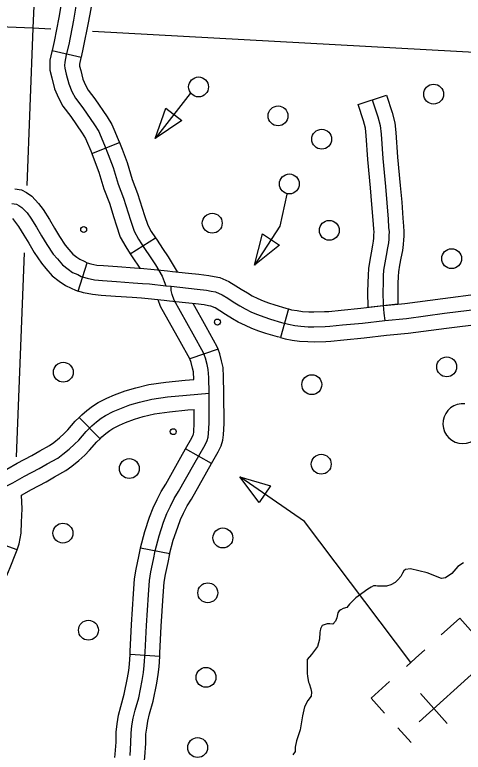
# Model space of a CAD drawing. Extents: x 653372 to 905732, y 627442 to 787275.
# Drawn here: x 669082 to 671338, y 766220 to 769926 of the extents above; entities that cross this region are included whole.
import ezdxf

# ---------------------------------------------------------------- set-up
doc = ezdxf.new("R2010")
doc.units = 0
for name, color, linetype in [('31', 7, 'Continuous'), ('32', 7, 'Continuous'), ('35', 7, 'Continuous'), ('5', 7, 'Continuous'), ('56', 7, 'Continuous'), ('57', 7, 'Continuous')]:
    doc.layers.add(name, color=color, linetype=linetype)

msp = doc.modelspace()

# ---------------------------------------------------------------- linework, layer by layer
at = {"layer": '31'}
for p, q in [((670809.1, 769474.6), (670951.3, 769522.2)), ((669401.2, 768537), (669446.2, 768680.1)), ((670458.4, 768448.4), (670418.6, 768303.8))]:
    msp.add_line(p, q, dxfattribs=at)
for points in [[(670951.3, 769522.2), (670980.6, 769434.9), (670993.4, 769383), (670999.7, 769333.7), (671007.9, 769210.5), (671021.5, 769068.9), (671028.3, 768983.9)], [(670878.8, 768971.9), (670872.1, 769055.8), (670858.3, 769198.3), (670850.3, 769319.2), (670845.7, 769355.5), (670836.4, 769393), (670809.1, 769474.6)], [(670880.2, 769498.4), (670908.5, 769413.9), (670919.5, 769369.3), (670925, 769326.4), (670933.1, 769204.4), (670946.8, 769062.4), (670959.8, 768899.2), (670962.5, 768857), (670964.6, 768834.9), (670963.5, 768817), (670963, 768799), (670961.3, 768779.5), (670957.7, 768754.9), (670949.8, 768715.8), (670943.7, 768679.5), (670937.5, 768642.7), (670935.6, 768614.1), (670934.5, 768577.1), (670933.7, 768533.3), (670934.5, 768466.2), (670937.8, 768425.7), (670944, 768390.2)], [(669081.9, 769051.7), (669115.9, 769045.6), (669140.9, 769032.5), (669167.4, 769014.8), (669201.1, 768978.3), (669224.9, 768947.2), (669256, 768896.9), (669281.8, 768854.1), (669306.9, 768811.1), (669335.9, 768768.4), (669353.6, 768747.1), (669373.7, 768723.5), (669393.9, 768708.3), (669409.7, 768697.2), (669431.1, 768688.1), (669445.8, 768680.2), (669446.2, 768680.1)], [(669067.1, 768978.1), (669091.3, 768973.8), (669102.6, 768967.9), (669118.3, 768957.4), (669143.6, 768930), (669163.1, 768904.6), (669191.9, 768857.9), (669217.3, 768815.8), (669243.4, 768771), (669275.9, 768723.2), (669296.3, 768698.8), (669322, 768668.6), (669349.8, 768647.6), (669373.1, 768631.3), (669398.5, 768620.5), (669416.5, 768610.8), (669445.6, 768601.6), (669483.9, 768594.1), (669522.8, 768590.6), (669593.2, 768585.7), (669678.4, 768579.5), (669725, 768576.2), (669759.8, 768573.3), (669841.9, 768564.3), (669868.2, 768561.4), (669999.9, 768547.8), (670046.5, 768541.8), (670070.2, 768537.4), (670091.1, 768533.1), (670124.7, 768519.3), (670153.5, 768501), (670181.3, 768482.7), (670214.7, 768463.4), (670240.8, 768447.9), (670273.4, 768432.2), (670302.3, 768419.4), (670334.1, 768407.5), (670367.7, 768396.4), (670424.5, 768380), (670458.2, 768370.7), (670490.1, 768365.2), (670521.1, 768360.6), (670558.7, 768358.5), (670587.1, 768357.7), (670643.1, 768359.7), (670667, 768360.8), (670730.4, 768367.1), (670831.6, 768376.9), (670944, 768390.2), (671052, 768399.7), (671244.4, 768426), (671422.7, 768448.2)], [(671009.4, 768471.2), (670859.6, 768455.7), (670858.7, 768533.6), (670859.5, 768578.9), (670860.6, 768617.8), (670863, 768651.5), (670869.7, 768692), (670876.1, 768729.5), (670883.8, 768767.7), (670886.8, 768788.1), (670888.1, 768803.4), (670888.6, 768820.4), (670889.4, 768833.6), (670887.7, 768851.1), (670885, 768893.9), (670878.8, 768971.9)], [(671028.3, 768983.9), (671034.7, 768904.6), (671037.3, 768863), (671039.9, 768836.2), (671038.5, 768813.6), (671037.9, 768794.7), (671035.8, 768770.8), (671031.7, 768742.1), (671023.6, 768702.1), (671017.7, 768667.1), (671012.1, 768633.9), (671010.5, 768610.4), (671009.4, 768575.3), (671008.7, 768533.1), (671009.4, 768471.2)], [(669070.5, 768902.1), (669101.2, 768862), (669127.9, 768818.8), (669152.7, 768777.6), (669180, 768731), (669216, 768678.1), (669238.9, 768650.5), (669270.2, 768613.8), (669305.7, 768586.9), (669336.5, 768565.4), (669365.9, 768552.9), (669387.3, 768541.3), (669401.2, 768537)], [(669446.2, 768680.1), (669464.2, 768674.4), (669494.6, 768668.4), (669528.7, 768665.3), (669598.6, 768660.5), (669683.7, 768654.3), (669730.7, 768651), (669767, 768648), (669850.1, 768638.9), (669876.2, 768636), (669955.8, 768627.8)], [(669955.8, 768627.8), (670008.5, 768622.3), (670058.1, 768615.9), (670084.5, 768611), (670113.2, 768605.2), (670159.4, 768586.1), (670194.1, 768564), (670220.7, 768546.6), (670252.6, 768528.1), (670276.2, 768514.1), (670304.8, 768500.3), (670330.7, 768488.9), (670359.1, 768478.2), (670389.8, 768468), (670444.9, 768452.2), (670458.4, 768448.4)], [(669940.3, 768478.6), (669860.2, 768486.8), (669833.7, 768489.8), (669752.6, 768498.7), (669719.3, 768501.4), (669673, 768504.6), (669587.9, 768510.9), (669516.8, 768515.8), (669473.2, 768519.7), (669427, 768528.9), (669401.2, 768537)], [(670956.6, 768466.6), (671043.6, 768474.2), (671234.7, 768500.4), (671415.3, 768522.8), (671481.8, 768527.9)], [(670418.6, 768303.8), (670404.2, 768307.8), (670345.5, 768324.7), (670309.1, 768336.7), (670273.9, 768350), (670242, 768364.1), (670205.4, 768381.7), (670176.8, 768398.6), (670141.9, 768418.9), (670112.8, 768437.9), (670090, 768452.5), (670069.1, 768461.1), (670055.8, 768463.8), (670034.9, 768467.7), (669991.2, 768473.3), (669940.3, 768478.6)], [(670458.4, 768448.4), (670474.6, 768444), (670502, 768439.2), (670528.7, 768435.3), (670561.8, 768433.5), (670586.9, 768432.7), (670640, 768434.6), (670661.5, 768435.6), (670723.1, 768441.8), (670823.6, 768451.5), (670936.3, 768464.8), (670956.6, 768466.6)], [(670969.8, 768317.1), (671060.3, 768325.1), (671254.1, 768351.6), (671430.2, 768373.5), (671493.1, 768378.3)], [(670418.6, 768303.8), (670441.8, 768297.4), (670478.2, 768291.1), (670513.6, 768285.9), (670555.5, 768283.6), (670587.3, 768282.6), (670646.2, 768284.7), (670672.5, 768286), (670737.8, 768292.5), (670839.6, 768302.4), (670951.7, 768315.5), (670969.8, 768317.1)]]:
    msp.add_lwpolyline(points, dxfattribs=at)
at = {"layer": '32'}
for p, q in [((669269.4, 769746.6), (669415.5, 769712.8)), ((669469.1, 769229.5), (669608.8, 769284)), ((669663.1, 768724.4), (669789.2, 768805.6)), ((670104.7, 768245.5), (669962.7, 768197.1)), ((669510.8, 767794.7), (669406.3, 767902.4)), ((670072.3, 767671.4), (669941.6, 767745.1)), ((669094.2, 767237.5), (668952.4, 767286.3)), ((669861.3, 767217), (669713.9, 767245)), ((669811.4, 766701.3), (669661.7, 766711.6))]:
    msp.add_line(p, q, dxfattribs=at)
for points in [[(669352.3, 770257.1), (669348.9, 770219.3), (669341, 770164.4), (669323.8, 770031.5), (669316, 769981.6), (669303.7, 769913.2), (669280, 769792.4), (669269.4, 769746.6)], [(669501.7, 770244), (669498, 770202), (669489.6, 770144.1), (669472.4, 770010.3), (669464, 769956.6), (669451.1, 769885.5), (669426.7, 769761), (669415.5, 769712.8)], [(669390, 769969.1), (669377.4, 769899.3), (669353.3, 769776.7), (669341.3, 769724.9), (669333.8, 769687.4), (669332.8, 769672), (669333.4, 769658.1), (669340.9, 769627.1), (669353.8, 769578.3), (669369.6, 769540.6), (669386.9, 769506.3), (669423.7, 769458.5), (669483.7, 769372.7), (669504.1, 769339.3), (669511.5, 769322.2), (669533.3, 769271.2), (669551.8, 769223.9), (669576.6, 769159.1), (669601.9, 769074.9), (669628.5, 769003.7), (669652.2, 768930.5), (669664, 768893.9), (669681.9, 768838.9), (669704.6, 768798.5), (669734.9, 768751.4), (669763.5, 768709.3), (669789.6, 768669.8), (669823.6, 768612.9), (669833.7, 768585.8), (669841.9, 768564.3)], [(669269.4, 769746.7), (669268, 769740.8), (669259.2, 769697.2), (669257.7, 769672.8), (669258.7, 769647.6), (669268.2, 769608.6), (669282.6, 769554.1), (669301.4, 769509.2), (669323.2, 769466.1), (669363.3, 769414.1), (669420.9, 769331.7), (669437.3, 769304.7), (669442.6, 769292.5), (669463.9, 769242.8), (669469.1, 769229.5)], [(669415.5, 769712.8), (669414.7, 769709), (669408.3, 769677.6), (669407.9, 769671.2), (669408, 769668.6), (669413.6, 769645.5), (669425, 769602.5), (669437.7, 769572), (669450.7, 769546.4), (669484.2, 769502.9), (669546.5, 769413.8), (669570.8, 769373.9), (669580.4, 769351.9), (669602.8, 769299.5), (669608.8, 769284)], [(669608.8, 769284), (669621.7, 769251), (669647.7, 769183.3), (669673, 769098.8), (669699.4, 769028.4), (669723.5, 768953.5), (669735.3, 768917), (669750.9, 768869.2), (669768.9, 768837.2), (669789.2, 768805.6)], [(669469.1, 769229.5), (669481.8, 769196.8), (669505.6, 769134.8), (669530.8, 769050.9), (669557.7, 768979.1), (669580.8, 768907.5), (669592.6, 768870.7), (669612.9, 768808.7), (669640.3, 768759.8), (669663.1, 768724.4)], [(669789.2, 768805.6), (669797.5, 768792.8), (669825.8, 768751), (669853.1, 768709.7), (669898.6, 768633.7)], [(669663.1, 768724.4), (669672.4, 768710), (669711.5, 768652.3)], [(669662, 766203.1), (669666.4, 766266.4), (669667, 766314.7), (669671.5, 766351.8), (669677.7, 766390.6), (669687.4, 766430.9), (669705.4, 766493.9), (669723.2, 766580.8), (669729.5, 766620.5), (669733.1, 766655.9), (669737.6, 766721.8), (669744.2, 766857.1), (669753.9, 767010.1), (669759.5, 767082.7), (669765.9, 767126.6), (669779.6, 767188.8), (669787.6, 767231.1), (669807.7, 767307.6), (669830.9, 767376.3), (669846.6, 767419), (669864.6, 767455.7), (669884.4, 767494.1), (669905.8, 767529.4), (669982.7, 767665.1), (670039, 767765.1), (670049.8, 767786.8), (670054.5, 767802.7), (670056.8, 767822.1), (670060, 767873.7), (670059.4, 768023.5), (670057.6, 768102.7), (670055.4, 768142.6), (670049.4, 768169), (670041, 768199.7), (670031.7, 768227.1), (669978.7, 768321), (669883.9, 768491.5), (669873.7, 768519.8), (669869.3, 768541.1), (669868.2, 768561.4)], [(669963, 768196.3), (669913.2, 768284.3), (669815.4, 768460.4), (669803.6, 768493.1)], [(670104.7, 768245.5), (670100.4, 768257.9), (670044.1, 768357.7), (669979, 768474.9)], [(670072.3, 767671.4), (670105.3, 767729.9), (670119.9, 767759.2), (670128.3, 767787.6), (670131.5, 767815.4), (670135, 767871.5), (670134.4, 768024.5), (670132.5, 768105.6), (670129.9, 768153), (670122.2, 768187.2), (670112.8, 768221.7), (670104.7, 768245.5)], [(669983, 768093), (669980.9, 768132.2), (669976.6, 768150.8), (669969.3, 768177.7), (669962.7, 768197.1)], [(669406.3, 767902.4), (669419.2, 767914.8), (669445.2, 767937.5), (669473.2, 767959.4), (669501.7, 767977.3), (669545.6, 768000), (669583, 768016), (669637.1, 768036.5), (669690.2, 768051.5), (669756.6, 768067.8), (669841.7, 768079.7), (669940, 768089.7), (669983, 768093)], [(669028.1, 767551.1), (669072.8, 767573.4), (669130.9, 767606.4), (669204, 767645.3), (669245.4, 767668.6), (669297.9, 767698.3), (669323.9, 767717.5), (669355.1, 767742.8), (669382.5, 767767.8), (669403.5, 767788.7), (669440.7, 767831.2), (669469.9, 767859.6), (669493, 767879.6), (669516.4, 767898), (669538.9, 767912.1), (669577.6, 767932.1), (669611, 767946.4), (669660.7, 767965.2), (669709.4, 767979), (669770.8, 767994.1), (669850.7, 768005.2), (669946.6, 768015), (670059.4, 768023.5)], [(669510.8, 767794.7), (669520.7, 767804.3), (669540.8, 767821.8), (669559.6, 767836.5), (669576.1, 767846.9), (669609.5, 767864.2), (669639, 767876.8), (669684.2, 767893.9), (669728.5, 767906.5), (669784.9, 767920.3), (669859.7, 767930.7), (669953.2, 767940.3), (669984.8, 767942.7)], [(669941.6, 767745.1), (669972.7, 767800.2), (669979.7, 767814.3), (669980.8, 767817.8), (669982.1, 767828.8), (669985, 767875.9), (669984.8, 767942.7)], [(669042, 767642.2), (669094.8, 767672.1), (669168, 767711.1), (669208.5, 767733.9), (669257, 767761.4), (669278, 767776.8), (669306.2, 767799.7), (669330.7, 767822), (669348.7, 767840), (669386.3, 767883), (669406.3, 767902.4)], [(669115.8, 767511.6), (669167, 767540.7), (669240.1, 767579.5), (669282.3, 767603.3), (669338.8, 767635.3), (669369.7, 767658.1), (669404, 767685.9), (669434.4, 767713.5), (669458.3, 767737.5), (669495.1, 767779.5), (669510.8, 767794.7)], [(669713.9, 767245), (669714.4, 767247.6), (669735.8, 767329.1), (669760.2, 767401.2), (669777.5, 767448.5), (669797.6, 767489.4), (669818.9, 767530.7), (669841.1, 767567.3), (669917.4, 767702), (669941.6, 767745.1)], [(669860.8, 767214.6), (669879.6, 767286), (669901.7, 767351.4), (669915.7, 767389.5), (669931.6, 767422), (669949.9, 767457.4), (669970.5, 767491.5), (670048, 767628.2), (670072.3, 767671.4)], [(669094.2, 767237.5), (669104.1, 767266.4), (669114.3, 767321.3), (669116.7, 767375.2), (669119.4, 767443.2), (669115.8, 767511.6)], [(669661.7, 766711.6), (669662.8, 766726.2), (669669.3, 766861.3), (669679.1, 767015.3), (669684.9, 767091), (669692, 767140.1), (669706.1, 767203.9), (669713.9, 767245)], [(668828.5, 766769.7), (668847.9, 766806.1), (668880.6, 766862), (668935.4, 766943.1), (668997.2, 767036.9), (669041.5, 767107.3), (669058.9, 767147.3), (669088.2, 767219.9), (669094.2, 767237.5)], [(669811.4, 766701.3), (669812.5, 766717.4), (669819.1, 766852.9), (669828.7, 767004.9), (669834.1, 767074.5), (669839.7, 767113.1), (669853.1, 767173.8), (669861.3, 767217)], [(669585.6, 766193.1), (669587.2, 766209.4), (669591.4, 766269.5), (669592.1, 766319.7), (669597.2, 766362.3), (669604.1, 766405.3), (669614.9, 766450), (669632.5, 766511.8), (669649.4, 766594.3), (669655.1, 766630.1), (669658.4, 766662.3), (669661.7, 766711.6)], [(669734.9, 766178.3), (669736.7, 766196.7), (669741.4, 766263.4), (669741.9, 766309.7), (669745.8, 766341.3), (669751.3, 766375.9), (669760, 766411.9), (669778.3, 766476), (669797, 766567.4), (669803.9, 766610.8), (669807.8, 766649.6), (669811.4, 766701.3)]]:
    msp.add_lwpolyline(points, dxfattribs=at)
msp.add_arc((671335.4, 767871), 100, 83.5864, 346.3745, dxfattribs=at)
at = {"layer": '35'}
for points in [[(671339.9, 767171.8), (671310.6, 767152.4), (671279.9, 767118.6), (671248.8, 767096.6), (671239, 767094.8), (671228.4, 767093), (671157, 767122.1)], [(671157, 767122.1), (671073.5, 767141.6), (671048, 767138.1), (671038.4, 767130.8), (671032.2, 767119.1), (671024.5, 767102.8), (671009.2, 767086.8), (670995.2, 767072.8), (670973.7, 767061.6), (670952.4, 767054.6), (670933.3, 767053.9), (670907, 767053.8), (670898.6, 767055.8), (670886.8, 767055.3), (670874.8, 767049.7), (670858.4, 767039.2), (670797.8, 766995.3), (670765.5, 766964.1), (670752.3, 766946.7), (670734.4, 766941.3), (670721.5, 766935.8), (670713.7, 766930.1), (670707.3, 766921.1), (670705.6, 766912.5), (670702.5, 766894.9), (670695.7, 766879), (670682.5, 766862.5), (670666.9, 766865.4), (670653.4, 766865), (670628.5, 766856.4), (670619.6, 766840.6), (670617.6, 766829.7), (670617.4, 766822.9), (670615.5, 766788.2), (670604.2, 766750.5), (670574.2, 766710.7), (670553.2, 766685.9)], [(670553.2, 766685.9), (670552.1, 766656.2), (670552.6, 766617.2), (670554.7, 766601.1), (670558.9, 766571.3), (670562.1, 766565.3), (670571.4, 766537.9), (670575.1, 766520.9), (670572.9, 766501.5), (670556.9, 766479.1), (670539.1, 766448.3), (670529.2, 766402), (670517, 766332.1), (670499.2, 766276.7), (670493.2, 766244.7), (670492.6, 766223.6), (670481, 766206.2)]]:
    msp.add_lwpolyline(points, dxfattribs=at)
at = {"layer": '5'}
for points in [[(669206.2, 770602.7), (669172.9, 769858.9)], [(669172.9, 769858.9), (667822.8, 769912.3)], [(669172.9, 769858.9), (669142.1, 769067.9)], [(669262.8, 769854), (669172.9, 769858.9)], [(674538.7, 769563.7), (669472.9, 769842.4)], [(669128.8, 768729.4), (669088.8, 767703.7)]]:
    msp.add_lwpolyline(points, dxfattribs=at)
at = {"layer": '56'}
for p, q in [((669788.6, 769304.7), (669841.9, 769456.9)), ((669841.9, 769456.9), (669922.6, 769394.5)), ((669922.6, 769394.5), (669788.6, 769304.7)), ((670287.8, 768668.3), (670328.3, 768824.4)), ((670328.3, 768824.4), (670413.9, 768768.9)), ((670413.9, 768768.9), (670287.8, 768668.3))]:
    msp.add_line(p, q, dxfattribs=at)
for points in [[(669963.8, 769531.2), (669788.6, 769304.7)], [(670450.9, 769023.7), (670414.6, 768863.6), (670287.8, 768668.3)]]:
    msp.add_lwpolyline(points, dxfattribs=at)
for centre, radius in [((670006.7, 769563.4), 50), ((671188.9, 769527.2), 50), ((670406.4, 769417.9), 50), ((670626, 769300.9), 50), ((670463.2, 769075.9), 50), ((670075.4, 768878.7), 50), ((670664.1, 768842.6), 50), ((669428.6, 768846.8), 15), ((671279.6, 768700.4), 50), ((670101.5, 768381.8), 15), ((669326.1, 768129.5), 50), ((671254.8, 768156.6), 50), ((670576.2, 768067.1), 50), ((669658.2, 767645.3), 50), ((670623.7, 767667.4), 50), ((669324.3, 767320.8), 50), ((670128.7, 767296.7), 50), ((670053, 767020.9), 50), ((669452.6, 766832.9), 50), ((670043.9, 766595.9), 50), ((670001.8, 766243.1), 50)]:
    msp.add_circle(centre, radius, dxfattribs=at)
at = {"layer": '57'}
for p, q in [((670311, 767475.1), (670214, 767603.9)), ((670214, 767603.9), (670368.9, 767559)), ((670368.9, 767559), (670311, 767475.1)), ((671097.6, 766691.8), (671144.7, 766734.3)), ((671097.6, 766691.8), (671051.9, 766650.6)), ((671116.4, 766372.2), (671413.6, 766640)), ((671257.7, 766364.9), (671123.2, 766514.1)), ((671265, 766506.1), (671265, 766506.1)), ((671265, 766506.1), (671265, 766506.1)), ((671008.3, 766342.8), (671075.3, 766268.5))]:
    msp.add_line(p, q, dxfattribs=at)
for points in [[(671074.8, 766671.2), (670539.2, 767379.6), (670214, 767603.9)], [(671227.6, 766809), (671320.5, 766892.7), (671387.4, 766818.4)], [(670941.7, 766416.7), (670874.8, 766491), (670967.6, 766574.7)]]:
    msp.add_lwpolyline(points, dxfattribs=at)
msp.add_circle((669879.2, 767830.9), 15, dxfattribs=at)

doc.saveas('drawing.dxf')
